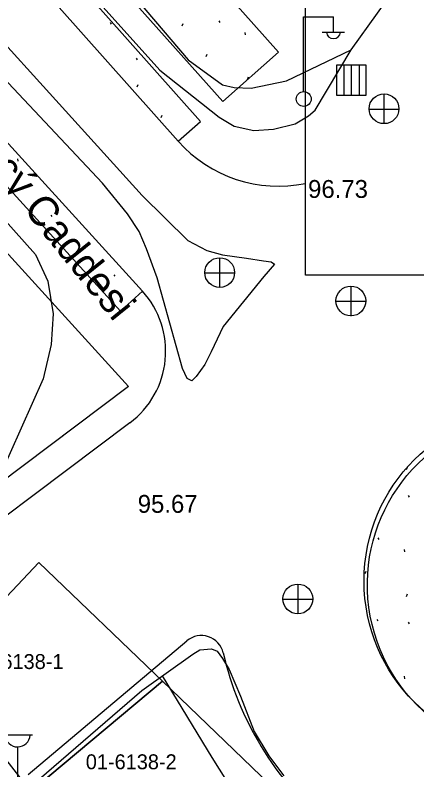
# Model space of a CAD drawing. Extents: x 412225 to 413380, y 4456471 to 4457189.
# Drawn here: x 412823.4 to 412850.3, y 4456938.5 to 4456989.2 of the extents above; entities that cross this region are included whole.
import ezdxf

# ---------------------------------------------------------------- set-up
doc = ezdxf.new("R2010")
doc.units = 0
for name, color, linetype in [('0_HALİHAZIR', 7, 'Continuous'), ('0_KADASTRO', 7, 'Continuous'), ('0_ÖNERİ_LEJAND', 7, 'Continuous'), ('Level 28', 7, 'Continuous'), ('Level 29', 7, 'Continuous'), ('Level 41', 7, 'Continuous'), ('Level 62', 7, 'Continuous')]:
    doc.layers.add(name, color=color, linetype=linetype)

msp = doc.modelspace()

# ---------------------------------------------------------------- linework, layer by layer
at = {"layer": '0_HALİHAZIR'}
for p, q in [((412842.713, 4456984.086), (412842.713, 4456989.086)), ((412842.713, 4456989.086), (412844.713, 4456989.086)), ((412844.713, 4456988.086), (412844.713, 4456989.086)), ((412843.953, 4456988.046), (412845.453, 4456988.046)), ((412846.922, 4456985.828), (412844.922, 4456985.828)), ((412844.922, 4456985.828), (412844.922, 4456983.828)), ((412846.922, 4456985.828), (412844.922, 4456985.828)), ((412844.922, 4456985.828), (412844.922, 4456983.828)), ((412845.427, 4456983.828), (412845.427, 4456985.828)), ((412845.922, 4456983.828), (412845.922, 4456985.828)), ((412846.47, 4456983.828), (412846.47, 4456985.828)), ((412846.922, 4456983.828), (412846.922, 4456985.828)), ((412846.922, 4456983.828), (412846.922, 4456985.828)), ((412844.922, 4456983.828), (412846.922, 4456983.828)), ((412844.922, 4456983.828), (412846.922, 4456983.828)), ((412848.125, 4456981.899), (412848.125, 4456983.899)), ((412847.105, 4456982.889), (412849.105, 4456982.889)), ((412837.102, 4456970.898), (412837.102, 4456972.898)), ((412836.082, 4456971.888), (412838.082, 4456971.888)), ((412845.902, 4456968.991), (412845.902, 4456970.991)), ((412844.882, 4456969.981), (412846.882, 4456969.981)), ((412842.345, 4456948.985), (412842.345, 4456950.985)), ((412841.325, 4456949.975), (412843.325, 4456949.975)), ((412822.534, 4456940.868), (412824.534, 4456940.868)), ((412823.534, 4456935.868), (412823.534, 4456940.061))]:
    msp.add_line(p, q, dxfattribs=at)
for points in [[(412815.765, 4457004.754), (412833.071, 4456985.5), (412837.057, 4456982.331), (412838.053, 4456981.739), (412839.378, 4456981.437), (412840.701, 4456981.531), (412842.138, 4456981.883), (412843.046, 4456982.422), (412843.491, 4456982.818), (412845.906, 4456986.87), (412856.511, 4457001.646), (412874.941, 4457027.575), (412889.916, 4457048.045), (412909.918, 4457070.353), (412928.033, 4457093.505)], [(412816.702, 4457007.145), (412823.106, 4457000.157), (412834.98, 4456986.2), (412837.263, 4456984.505), (412838.056, 4456984.338), (412839.19, 4456984.287), (412841.577, 4456984.77), (412845.906, 4456986.87)], [(412815.782, 4456994.865), (412831.882, 4456977.073), (412834.944, 4456974.065), (412836.231, 4456973.399), (412837.272, 4456973.1), (412838.894, 4456972.876), (412840.032, 4456972.694), (412840.546, 4456972.621), (412840.751, 4456972.469), (412840.042, 4456971.638), (412837.315, 4456968.277), (412836.515, 4456966.596), (412836.088, 4456965.732), (412835.502, 4456964.926), (412835.224, 4456964.633), (412834.907, 4456964.8), (412834.584, 4456965.474), (412832.896, 4456971.547), (412832.169, 4456973.507), (412831.686, 4456974.666), (412830.891, 4456975.858), (412829.235, 4456977.92), (412815.863, 4456992.153)], [(412824.722, 4456973.132), (412814.556, 4456984.514)], [(412824.722, 4456973.132), (412825.548, 4456971.329), (412825.911, 4456969.145), (412825.778, 4456967.088), (412825.249, 4456964.784), (412819.312, 4456951.52), (412818.066, 4456949.086), (412816.582, 4456947.141), (412814.095, 4456944.613)], [(412817.092, 4456931.1), (412831.862, 4456943.841), (412835.278, 4456946.291), (412835.751, 4456946.577), (412836.539, 4456946.638), (412836.919, 4456946.496), (412837.271, 4456945.991), (412837.726, 4456945.258), (412838.492, 4456943.462), (412839.398, 4456941.092), (412840.375, 4456939.462), (412841.381, 4456938.113)], [(412842.157, 4456930.497), (412836.587, 4456939.34), (412833.241, 4456944.83)]]:
    msp.add_lwpolyline(points, dxfattribs=at)
for centre, radius in [((412842.723, 4456983.561), 0.5), ((412848.11, 4456982.907), 1), ((412837.087, 4456971.906), 1), ((412845.887, 4456969.999), 1), ((412842.33, 4456949.993), 1)]:
    msp.add_circle(centre, radius, dxfattribs=at)
for centre, radius, start, end in [((412844.713, 4456988.09), 0.474, 184.8384, 355.1464), ((412823.534, 4456940.898), 0.837, 183.298, 356.9072)]:
    msp.add_arc(centre, radius, start, end, dxfattribs=at)
msp.add_ellipse((412858.457, 4456950.944), major_axis=(2.673, -11.148), ratio=0.999988, dxfattribs=at)
at = {"layer": '0_KADASTRO'}
for points in [[(412818.095, 4456945.172), (412824.961, 4456952.441), (412833.25, 4456944.465), (412825.691, 4456938.146), (412824.422, 4456937.085)], [(412824.422, 4456937.085), (412825.691, 4456938.146), (412833.25, 4456944.465), (412840.449, 4456937.529), (412835.675, 4456933.51), (412830.524, 4456929.172), (412829.338, 4456930.862)]]:
    msp.add_lwpolyline(points, close=True, dxfattribs=at)
at = {"layer": '0_ÖNERİ_LEJAND'}
msp.add_lwpolyline([(412842.84, 4457151.85), (413293.288, 4457151.85), (413293.288, 4456971.728), (412842.84, 4456971.728)], close=True, dxfattribs=at)
at = {"layer": 'Level 28'}
msp.add_line((412830.964, 4456964.251), (412818.396, 4456954.802), dxfattribs=at)
at = {"layer": 'Level 29'}
msp.add_lwpolyline([(412758.301, 4457044.262), (412789.732, 4457009.633), (412793.11, 4457005.931), (412830.964, 4456964.251)], dxfattribs=at)
at = {"layer": 'Level 41'}
for p, q in [((412829.735, 4456988.687), (412829.806, 4456988.581)), ((412837.022, 4456988.815), (412837.093, 4456988.708)), ((412834.557, 4456988.47), (412834.629, 4456988.63)), ((412838.78, 4456988.024), (412838.798, 4456987.864)), ((412831.487, 4456986.305), (412831.558, 4456986.198)), ((412836.173, 4456986.41), (412836.245, 4456986.57)), ((412838.945, 4456984.88), (412839.015, 4456985.04)), ((412831.545, 4456984.383), (412831.617, 4456984.543)), ((412833.161, 4456982.323), (412833.233, 4456982.483)), ((412823.53, 4456979.552), (412823.546, 4456979.391)), ((412825.751, 4456975.769), (412825.821, 4456975.662)), ((412827.479, 4456973.369), (412827.549, 4456973.261)), ((412829.986, 4456971.766), (412830.056, 4456971.658)), ((412831.749, 4456970.823), (412831.752, 4456970.797)), ((412849.621, 4456958.678), (412849.691, 4456958.838)), ((412849.73, 4456956.941), (412849.801, 4456956.834)), ((412847.676, 4456955.685), (412847.676, 4456955.685)), ((412847.698, 4456954.103), (412847.769, 4456953.996)), ((412849.456, 4456953.312), (412849.474, 4456953.152)), ((412846.849, 4456951.698), (412846.921, 4456951.858)), ((412849.621, 4456950.168), (412849.691, 4456950.328)), ((412847.631, 4456948.623), (412847.702, 4456948.516)), ((412849.73, 4456948.431), (412849.801, 4456948.324)), ((412849.456, 4456944.802), (412849.474, 4456944.642))]:
    msp.add_line(p, q, dxfattribs=at)
at = {"layer": 'Level 62'}
for p, q in [((412837.296, 4456983.383), (412841.031, 4456986.707)), ((412834.308, 4456980.724), (412835.802, 4456982.054)), ((412831.903, 4456970.654), (412830.422, 4456969.309)), ((412824.245, 4456938.202), (412834.891, 4456947.185))]:
    msp.add_line(p, q, dxfattribs=at)
for points in [[(412841.031, 4456986.707), (412826.485, 4457003.052), (412817.334, 4457013.336), (412808.387, 4457023.391), (412783.364, 4457051.919)], [(412834.308, 4456980.724), (412819.761, 4456997.069), (412810.61, 4457007.353), (412801.642, 4457017.432), (412772.412, 4457050.755)], [(412837.296, 4456983.383), (412822.75, 4456999.728), (412813.599, 4457010.012), (412804.64, 4457020.081), (412779.607, 4457048.621)], [(412835.802, 4456982.054), (412821.256, 4456998.398), (412812.105, 4457008.683), (412803.141, 4457018.757), (412778.103, 4457047.301)], [(412763.48, 4457045.995), (412793.43, 4457012.998), (412796.807, 4457009.297), (412831.903, 4456970.654)], [(412761.999, 4457044.651), (412791.951, 4457011.652), (412795.328, 4457007.951), (412830.422, 4456969.309)], [(412831.067, 4456961.824), (412816.11, 4456950.581), (412813.06, 4456948.288), (412784.311, 4456926.678), (412759.159, 4456906.646)]]:
    msp.add_lwpolyline(points, dxfattribs=at)
msp.add_circle((412858.269, 4456951.209), 11.5, dxfattribs=at)
for centre, radius, start, end in [((412841.031, 4456986.706), 9, 221.6649, 281.5934), ((412827.461, 4456966.62), 6, 306.9336, 42.2463), ((412978.628, 4456663.903), 289.5, 94.39866, 118.39024), ((412835.858, 4456946.038), 1.5, 12.9925, 130.1554), ((412858.269, 4456951.209), 21.5, 192.9925, 229.3404)]:
    msp.add_arc(centre, radius, start, end, dxfattribs=at)

# ---------------------------------------------------------------- texts
at = {"layer": '0_HALİHAZIR'}
msp.add_text('Hancý Caddesi', height=2, rotation=308.8403, dxfattribs=at).set_placement((412818.639, 4456982.669))
for s, p in [('96.73', (412843.015, 4456976.921)), ('95.67', (412831.587, 4456955.778))]:
    msp.add_text(s, height=1.2, dxfattribs=at).set_placement(p)
at = {"layer": '0_KADASTRO'}
for s, p in [('01-6138-1', (412820.51, 4456945.291)), ('01-6138-1', (412820.51, 4456945.291)), ('01-6138-2', (412828.103, 4456938.562)), ('01-6138-2', (412828.103, 4456938.562))]:
    msp.add_text(s, height=1, dxfattribs=at).set_placement(p)

doc.saveas('drawing.dxf')
